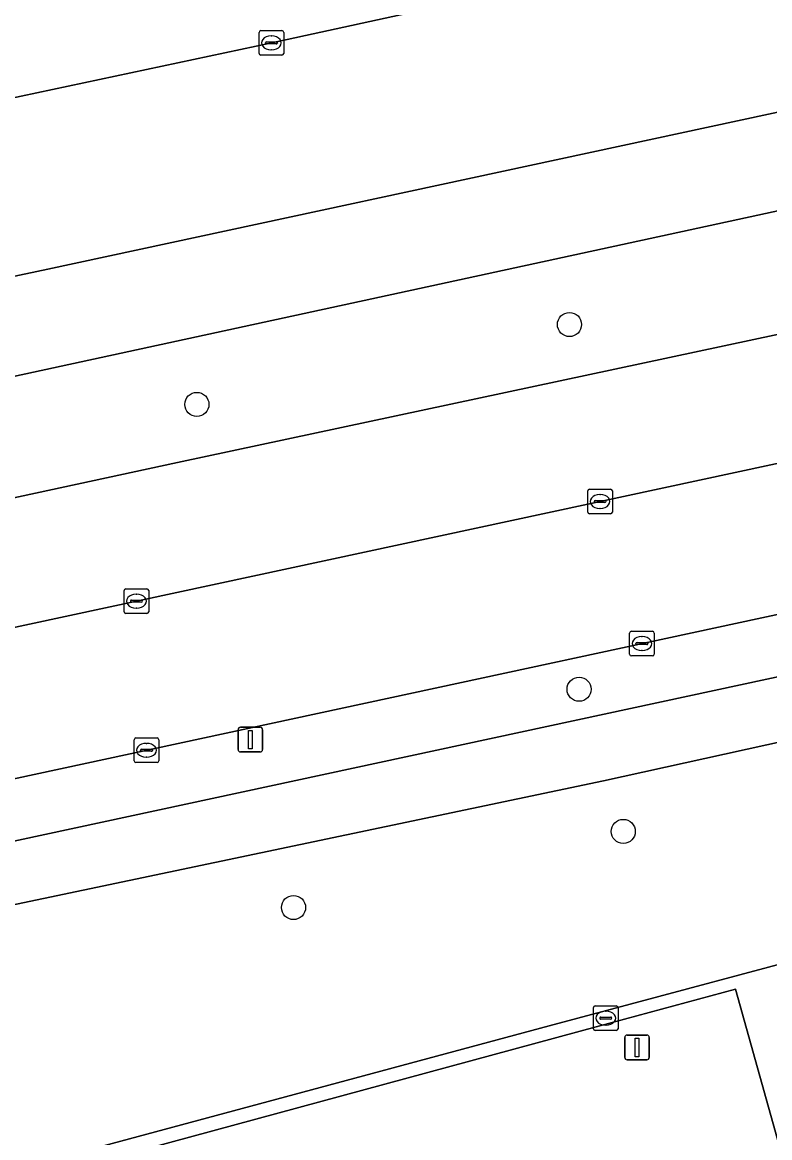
# Model space of a CAD drawing. Extents: x 159053 to 160042, y 380449 to 381423.
# Drawn here: x 159396.79 to 159427.06, y 380745.47 to 380790.65 of the extents above; entities that cross this region are included whole.
import ezdxf

# ---------------------------------------------------------------- set-up
doc = ezdxf.new("R2010")
doc.units = 0
for name, color, linetype in [('IMGEO_Berm_groen', 7, 'Continuous'), ('IMGEO_Boom', 7, 'Continuous'), ('IMGEO_Groenvoorziening', 7, 'Continuous'), ('IMGEO_Hek', 7, 'Continuous'), ('IMGEO_Kolk', 7, 'Continuous'), ('IMGEO_Lichtmast', 7, 'Continuous'), ('IMGEO_Parkeervlak_open', 7, 'Continuous'), ('IMGEO_Rijbaan_lokaal_gesloten', 7, 'Continuous'), ('IMGEO_Rijbaan_lokaal_open', 7, 'Continuous'), ('IMGEO_Voetpad_open', 7, 'Continuous')]:
    doc.layers.add(name, color=color, linetype=linetype)

msp = doc.modelspace()

# ---------------------------------------------------------------- linework, layer by layer
at = {"layer": 'IMGEO_Berm_groen'}
for points in [[(159425.879, 380793.969), (159443.586, 380797.772), (159459.861, 380801.484), (159460.009, 380801.516), (159461.507, 380806.78), (159454.834, 380805.321), (159424.344, 380798.667), (159395.428, 380792.508), (159366.443, 380786.308), (159367.51, 380781.42), (159386.584, 380785.503), (159406.898, 380789.823)], [(159487.924, 380777.172), (159487.428, 380779.605), (159349.985, 380750), (159316.262, 380742.736), (159316.766, 380740.334), (159361.677, 380750)]]:
    msp.add_lwpolyline(points, close=True, dxfattribs=at)
for points in [[(159430.434, 380783.675), (159489.591, 380796.5), (159488.721, 380800.291), (159449.035, 380791.688), (159397.83, 380780.651), (159361.803, 380773.018), (159343.706, 380769.224), (159337.802, 380767.938)], [(159488.772, 380785.988), (159491.921, 380786.667), (159489.591, 380796.5), (159430.434, 380783.675), (159313.594, 380758.346), (159311.805, 380757.958), (159312.551, 380755.107), (159314.223, 380750), (159314.651, 380748.545), (159321.417, 380750), (159338.469, 380753.667)], [(159339.127, 380759.013), (159403.077, 380772.816), (159440.703, 380780.86), (159485.805, 380790.618), (159486.43, 380787.573)], [(159313.854, 380760.345), (159311.331, 380759.772), (159311.805, 380757.958), (159313.594, 380758.346), (159430.434, 380783.675)]]:
    msp.add_lwpolyline(points, dxfattribs=at)
at = {"layer": 'IMGEO_Boom'}
for centre in [(159418.95, 380778.41), (159403.861, 380775.174), (159419.34, 380763.636), (159421.127, 380757.875), (159407.775, 380754.794)]:
    msp.add_circle(centre, 0.489, dxfattribs=at)
at = {"layer": 'IMGEO_Groenvoorziening'}
for points in [[(159418.132, 380750), (159449.208, 380758.325), (159487.06, 380768.775), (159489.8, 380769.532), (159489.902, 380769.56), (159488.793, 380774.763), (159463.197, 380769.374), (159420.332, 380759.927), (159373.098, 380750), (159311.138, 380736.711), (159311.529, 380720.969), (159320.218, 380723.367), (159379.408, 380739.578)], [(159433.652, 380740.943), (159438.402, 380742.226), (159437.527, 380745.385), (159441.13, 380746.369), (159439.911, 380750.823), (159443.367, 380751.682), (159450.402, 380753.587), (159449.208, 380758.325), (159418.132, 380750), (159379.408, 380739.578), (159320.218, 380723.367), (159340.334, 380649.069), (159340.883, 380649.218), (159320.913, 380723.061), (159420.181, 380750), (159425.677, 380751.487), (159429.419, 380738.062), (159430.149, 380734.961), (159430.441, 380735.043), (159431.07, 380733.488), (159435.374, 380734.679)]]:
    msp.add_lwpolyline(points, close=True, dxfattribs=at)
msp.add_lwpolyline([(159456.6, 380667.23), (159451.1, 380687.473), (159449.861, 380692.034), (159444.386, 380712.193), (159441.424, 380723.096), (159441.313, 380723.068), (159439.899, 380728.695), (159435.448, 380727.527), (159434.407, 380731.441), (159431.787, 380730.761), (159431.07, 380733.488), (159430.441, 380735.043), (159430.149, 380734.961), (159429.419, 380738.062), (159425.677, 380751.487), (159420.181, 380750), (159320.913, 380723.061), (159340.883, 380649.218)], dxfattribs=at)
at = {"layer": 'IMGEO_Hek'}
for points in [[(159449.208, 380758.325), (159418.132, 380750)], [(159320.218, 380723.367), (159379.408, 380739.578), (159418.132, 380750)]]:
    msp.add_lwpolyline(points, dxfattribs=at)
at = {"layer": 'IMGEO_Kolk'}
for p, q in [((159406.377, 380789.394), (159406.377, 380790.246)), ((159406.452, 380790.32), (159407.304, 380790.32)), ((159407.378, 380790.246), (159407.378, 380789.394)), ((159406.636, 380789.814), (159406.636, 380789.826)), ((159407.074, 380789.777), (159406.676, 380789.777)), ((159406.679, 380789.863), (159407.077, 380789.863)), ((159406.865, 380790.1), (159406.89, 380790.1)), ((159407.12, 380789.826), (159407.12, 380789.814)), ((159407.304, 380789.32), (159406.452, 380789.32)), ((159406.888, 380789.54), (159406.863, 380789.54)), ((159419.687, 380770.815), (159419.687, 380771.667)), ((159419.762, 380771.741), (159420.614, 380771.741)), ((159420.688, 380771.667), (159420.688, 380770.815)), ((159419.946, 380771.235), (159419.946, 380771.247)), ((159420.384, 380771.198), (159419.986, 380771.198)), ((159419.989, 380771.284), (159420.387, 380771.284)), ((159420.175, 380771.521), (159420.2, 380771.521)), ((159420.43, 380771.247), (159420.43, 380771.235)), ((159420.614, 380770.741), (159419.762, 380770.741)), ((159420.198, 380770.961), (159420.173, 380770.961)), ((159400.913, 380766.778), (159400.913, 380767.63)), ((159400.988, 380767.704), (159401.84, 380767.704)), ((159401.914, 380767.63), (159401.914, 380766.778)), ((159401.172, 380767.198), (159401.172, 380767.21)), ((159401.61, 380767.161), (159401.212, 380767.161)), ((159401.215, 380767.247), (159401.613, 380767.247)), ((159401.401, 380767.484), (159401.426, 380767.484)), ((159401.656, 380767.21), (159401.656, 380767.198)), ((159401.84, 380766.704), (159400.988, 380766.704)), ((159401.424, 380766.924), (159401.399, 380766.924)), ((159421.383, 380765.06), (159421.383, 380765.912)), ((159421.458, 380765.986), (159422.31, 380765.986)), ((159421.871, 380765.766), (159421.896, 380765.766)), ((159422.384, 380765.912), (159422.384, 380765.06)), ((159421.642, 380765.48), (159421.642, 380765.492)), ((159422.08, 380765.443), (159421.682, 380765.443)), ((159421.685, 380765.529), (159422.083, 380765.529)), ((159422.126, 380765.492), (159422.126, 380765.48)), ((159422.31, 380764.986), (159421.458, 380764.986)), ((159421.894, 380765.206), (159421.869, 380765.206)), ((159401.395, 380761.664), (159402.247, 380761.664)), ((159401.32, 380760.738), (159401.32, 380761.59)), ((159401.808, 380761.444), (159401.833, 380761.444)), ((159402.321, 380761.59), (159402.321, 380760.738)), ((159401.579, 380761.158), (159401.579, 380761.17)), ((159402.017, 380761.121), (159401.619, 380761.121)), ((159401.622, 380761.207), (159402.02, 380761.207)), ((159401.831, 380760.884), (159401.806, 380760.884)), ((159402.063, 380761.17), (159402.063, 380761.158)), ((159402.247, 380760.664), (159401.395, 380760.664)), ((159419.918, 380749.886), (159419.918, 380750.738)), ((159419.993, 380750.812), (159420.845, 380750.812)), ((159420.406, 380750.592), (159420.431, 380750.592)), ((159420.919, 380750.738), (159420.919, 380749.886)), ((159420.177, 380750.306), (159420.177, 380750.318)), ((159420.615, 380750.269), (159420.217, 380750.269)), ((159420.22, 380750.355), (159420.618, 380750.355)), ((159420.429, 380750.032), (159420.404, 380750.032)), ((159420.661, 380750.318), (159420.661, 380750.306)), ((159420.845, 380749.812), (159419.993, 380749.812))]:
    msp.add_line(p, q, dxfattribs=at)
for points in [[(159406.377, 380789.394), (159406.377, 380790.246)], [(159406.452, 380790.32), (159407.304, 380790.32)], [(159407.378, 380790.246), (159407.378, 380789.394)], [(159407.304, 380789.32), (159406.452, 380789.32)], [(159419.687, 380770.815), (159419.687, 380771.667)], [(159419.762, 380771.741), (159420.614, 380771.741)], [(159420.688, 380771.667), (159420.688, 380770.815)], [(159420.614, 380770.741), (159419.762, 380770.741)], [(159400.913, 380766.778), (159400.913, 380767.63)], [(159400.988, 380767.704), (159401.84, 380767.704)], [(159401.914, 380767.63), (159401.914, 380766.778)], [(159401.84, 380766.704), (159400.988, 380766.704)], [(159421.383, 380765.06), (159421.383, 380765.912)], [(159421.458, 380765.986), (159422.31, 380765.986)], [(159422.384, 380765.912), (159422.384, 380765.06)], [(159422.31, 380764.986), (159421.458, 380764.986)], [(159401.395, 380761.664), (159402.247, 380761.664)], [(159401.32, 380760.738), (159401.32, 380761.59)], [(159402.321, 380761.59), (159402.321, 380760.738)], [(159402.247, 380760.664), (159401.395, 380760.664)], [(159419.918, 380749.886), (159419.918, 380750.738)], [(159419.993, 380750.812), (159420.845, 380750.812)], [(159420.919, 380750.738), (159420.919, 380749.886)], [(159420.845, 380749.812), (159419.993, 380749.812)]]:
    msp.add_lwpolyline(points, dxfattribs=at)
for centre, radius, start, end in [((159406.454, 380790.244), 0.0765, 91.552, 178.448), ((159406.454, 380790.244), 0.0765, 91.552, 178.448), ((159407.302, 380790.244), 0.0765, 1.552, 88.448), ((159407.302, 380790.244), 0.0765, 1.552, 88.448), ((159406.676, 380789.823), 0.0403, 85.8775, 175.7526), ((159406.673, 380789.813), 0.0366, 178.938, 274.7102), ((159407.077, 380789.82), 0.043, 264.8664, 352.4533), ((159407.081, 380789.825), 0.0386, 1.7309, 96.639), ((159406.454, 380789.396), 0.0765, 181.552, 268.448), ((159406.454, 380789.396), 0.0765, 181.552, 268.448), ((159407.302, 380789.396), 0.0765, 271.552, 358.448), ((159407.302, 380789.396), 0.0765, 271.552, 358.448), ((159419.764, 380771.665), 0.0765, 91.552, 178.448), ((159419.764, 380771.665), 0.0765, 91.552, 178.448), ((159420.612, 380771.665), 0.0765, 1.552, 88.448), ((159420.612, 380771.665), 0.0765, 1.552, 88.448), ((159419.986, 380771.244), 0.0403, 85.8775, 175.7526), ((159419.983, 380771.234), 0.0366, 178.938, 274.7102), ((159420.387, 380771.241), 0.043, 264.8664, 352.4533), ((159420.391, 380771.246), 0.0386, 1.7309, 96.639), ((159419.764, 380770.817), 0.0765, 181.552, 268.448), ((159419.764, 380770.817), 0.0765, 181.552, 268.448), ((159420.612, 380770.817), 0.0765, 271.552, 358.448), ((159420.612, 380770.817), 0.0765, 271.552, 358.448), ((159400.99, 380767.628), 0.0765, 91.552, 178.448), ((159400.99, 380767.628), 0.0765, 91.552, 178.448), ((159401.838, 380767.628), 0.0765, 1.552, 88.448), ((159401.838, 380767.628), 0.0765, 1.552, 88.448), ((159401.212, 380767.207), 0.0403, 85.8775, 175.7526), ((159401.209, 380767.197), 0.0366, 178.938, 274.7102), ((159401.613, 380767.204), 0.043, 264.8664, 352.4533), ((159401.617, 380767.209), 0.0386, 1.7309, 96.639), ((159400.99, 380766.78), 0.0765, 181.552, 268.448), ((159400.99, 380766.78), 0.0765, 181.552, 268.448), ((159401.838, 380766.78), 0.0765, 271.552, 358.448), ((159401.838, 380766.78), 0.0765, 271.552, 358.448), ((159421.46, 380765.91), 0.0765, 91.552, 178.448), ((159421.46, 380765.91), 0.0765, 91.552, 178.448), ((159422.308, 380765.91), 0.0765, 1.552, 88.448), ((159422.308, 380765.91), 0.0765, 1.552, 88.448), ((159421.682, 380765.489), 0.0403, 85.8775, 175.7526), ((159421.679, 380765.479), 0.0366, 178.938, 274.7102), ((159422.083, 380765.486), 0.043, 264.8664, 352.4533), ((159422.087, 380765.491), 0.0386, 1.7309, 96.639), ((159421.46, 380765.062), 0.0765, 181.552, 268.448), ((159421.46, 380765.062), 0.0765, 181.552, 268.448), ((159422.308, 380765.062), 0.0765, 271.552, 358.448), ((159422.308, 380765.062), 0.0765, 271.552, 358.448), ((159401.397, 380761.588), 0.0765, 91.552, 178.448), ((159401.397, 380761.588), 0.0765, 91.552, 178.448), ((159402.245, 380761.588), 0.0765, 1.552, 88.448), ((159402.245, 380761.588), 0.0765, 1.552, 88.448), ((159402.024, 380761.169), 0.0386, 1.7309, 96.639), ((159401.619, 380761.167), 0.0403, 85.8775, 175.7526), ((159401.616, 380761.157), 0.0366, 178.938, 274.7102), ((159402.02, 380761.164), 0.043, 264.8664, 352.4533), ((159401.397, 380760.74), 0.0765, 181.552, 268.448), ((159401.397, 380760.74), 0.0765, 181.552, 268.448), ((159402.245, 380760.74), 0.0765, 271.552, 358.448), ((159402.245, 380760.74), 0.0765, 271.552, 358.448), ((159419.995, 380750.736), 0.0765, 91.552, 178.448), ((159419.995, 380750.736), 0.0765, 91.552, 178.448), ((159420.843, 380750.736), 0.0765, 1.552, 88.448), ((159420.843, 380750.736), 0.0765, 1.552, 88.448), ((159420.217, 380750.315), 0.0403, 85.8775, 175.7526), ((159420.214, 380750.305), 0.0366, 178.938, 274.7102), ((159420.618, 380750.312), 0.043, 264.8664, 352.4533), ((159420.622, 380750.317), 0.0386, 1.7309, 96.639), ((159419.995, 380749.888), 0.0765, 181.552, 268.448), ((159419.995, 380749.888), 0.0765, 181.552, 268.448), ((159420.843, 380749.888), 0.0765, 271.552, 358.448), ((159420.843, 380749.888), 0.0765, 271.552, 358.448)]:
    msp.add_arc(centre, radius, start, end, dxfattribs=at)
for centre, major_axis, ratio, start_param, end_param in [((159406.864, 380789.82), (-0.387, 0.002), 0.722429, 4.712389, 7.853982), ((159406.889, 380789.82), (-0.39, 0.002), 0.717154, 1.570796, 4.712389), ((159420.174, 380771.241), (-0.387, 0.002), 0.722429, 4.712389, 7.853982), ((159420.199, 380771.241), (-0.39, 0.002), 0.717154, 1.570796, 4.712389), ((159401.4, 380767.204), (-0.387, 0.002), 0.722429, 4.712389, 7.853982), ((159401.425, 380767.204), (-0.39, 0.002), 0.717154, 1.570796, 4.712389), ((159421.87, 380765.486), (-0.387, 0.002), 0.722429, 4.712389, 7.853982), ((159421.895, 380765.486), (-0.39, 0.002), 0.717154, 1.570796, 4.712389), ((159401.807, 380761.164), (-0.387, 0.002), 0.722429, 4.712389, 7.853982), ((159401.832, 380761.164), (-0.39, 0.002), 0.717154, 1.570796, 4.712389), ((159420.405, 380750.312), (-0.387, 0.002), 0.722429, 4.712389, 7.853982), ((159420.43, 380750.312), (-0.39, 0.002), 0.717154, 1.570796, 4.712389)]:
    msp.add_ellipse(centre, major_axis=major_axis, ratio=ratio, start_param=start_param, end_param=end_param, dxfattribs=at)
at = {"layer": 'IMGEO_Lichtmast'}
for p, q in [((159405.531, 380761.195), (159405.531, 380761.995)), ((159405.531, 380761.995), (159405.531, 380761.195)), ((159405.631, 380762.095), (159406.421, 380762.095)), ((159406.421, 380762.095), (159405.631, 380762.095)), ((159406.521, 380761.995), (159406.521, 380761.195)), ((159406.521, 380761.195), (159406.521, 380761.995)), ((159406.421, 380761.095), (159405.631, 380761.095)), ((159405.631, 380761.095), (159406.421, 380761.095)), ((159421.188, 380748.724), (159421.188, 380749.524)), ((159421.188, 380749.524), (159421.188, 380748.724)), ((159421.288, 380749.624), (159422.078, 380749.624)), ((159422.078, 380749.624), (159421.288, 380749.624)), ((159422.178, 380749.524), (159422.178, 380748.724)), ((159422.178, 380748.724), (159422.178, 380749.524)), ((159422.078, 380748.624), (159421.288, 380748.624)), ((159421.288, 380748.624), (159422.078, 380748.624))]:
    msp.add_line(p, q, dxfattribs=at)
for points in [[(159405.951, 380761.97), (159406.101, 380761.97), (159406.101, 380761.22), (159405.951, 380761.22), (159405.951, 380761.97)], [(159421.608, 380749.499), (159421.758, 380749.499), (159421.758, 380748.749), (159421.608, 380748.749), (159421.608, 380749.499)]]:
    msp.add_lwpolyline(points, dxfattribs=at)
for centre, start, end in [((159405.631, 380761.995), 90, 180), ((159405.631, 380761.995), 90, 180), ((159406.421, 380761.995), 0, 90), ((159406.421, 380761.995), 360, 90), ((159405.631, 380761.195), 180, 270), ((159405.631, 380761.195), 180, 270), ((159406.421, 380761.195), 270, 0), ((159406.421, 380761.195), 270, 0), ((159421.288, 380749.524), 90, 180), ((159421.288, 380749.524), 90, 180), ((159422.078, 380749.524), 0, 90), ((159422.078, 380749.524), 360, 90), ((159421.288, 380748.724), 180, 270), ((159421.288, 380748.724), 180, 270), ((159422.078, 380748.724), 270, 0), ((159422.078, 380748.724), 270, 0)]:
    msp.add_arc(centre, 0.1, start, end, dxfattribs=at)
at = {"layer": 'IMGEO_Parkeervlak_open'}
for points in [[(159486.43, 380787.573), (159485.805, 380790.618), (159440.703, 380780.86), (159403.077, 380772.816), (159339.127, 380759.013), (159339.833, 380756.176)], [(159338.469, 380753.667), (159488.772, 380785.988)]]:
    msp.add_lwpolyline(points, dxfattribs=at)
at = {"layer": 'IMGEO_Rijbaan_lokaal_gesloten'}
for points in [[(159397.83, 380780.651), (159449.035, 380791.688), (159488.721, 380800.291), (159491.044, 380800.794), (159493.088, 380801.232)], [(159425.879, 380793.969), (159406.898, 380789.823), (159386.584, 380785.503), (159367.51, 380781.42), (159357.725, 380779.326), (159329.278, 380773.264), (159308.839, 380768.865), (159305.028, 380768.087), (159303.915, 380767.859), (159300.915, 380767.321), (159273.958, 380761.512)], [(159337.802, 380767.938), (159343.706, 380769.224), (159361.803, 380773.018), (159397.83, 380780.651)]]:
    msp.add_lwpolyline(points, dxfattribs=at)
at = {"layer": 'IMGEO_Rijbaan_lokaal_open'}
for points in [[(159505.169, 380786.318), (159501.193, 380790.047), (159500, 380788.832), (159499.612, 380788.437), (159499.362, 380788.373), (159498.184, 380788.12), (159497.714, 380788.011), (159493.697, 380787.079), (159491.921, 380786.667), (159488.772, 380785.988), (159338.469, 380753.667), (159321.417, 380750), (159314.651, 380748.545), (159310.102, 380747.567), (159309.975, 380747.54), (159304.264, 380746.312), (159303.103, 380746.062)], [(159304.771, 380740.261), (159307.876, 380740.93), (159313.693, 380742.183), (159316.262, 380742.736), (159349.985, 380750), (159487.428, 380779.605)]]:
    msp.add_lwpolyline(points, dxfattribs=at)
at = {"layer": 'IMGEO_Voetpad_open'}
for points in [[(159420.332, 380759.927), (159463.197, 380769.374), (159488.793, 380774.763), (159487.924, 380777.172), (159361.677, 380750), (159316.766, 380740.334), (159316.262, 380742.736), (159313.693, 380742.183)], [(159311.043, 380738.743), (159311.138, 380736.711), (159373.098, 380750), (159420.332, 380759.927)]]:
    msp.add_lwpolyline(points, dxfattribs=at)

doc.saveas('drawing.dxf')
